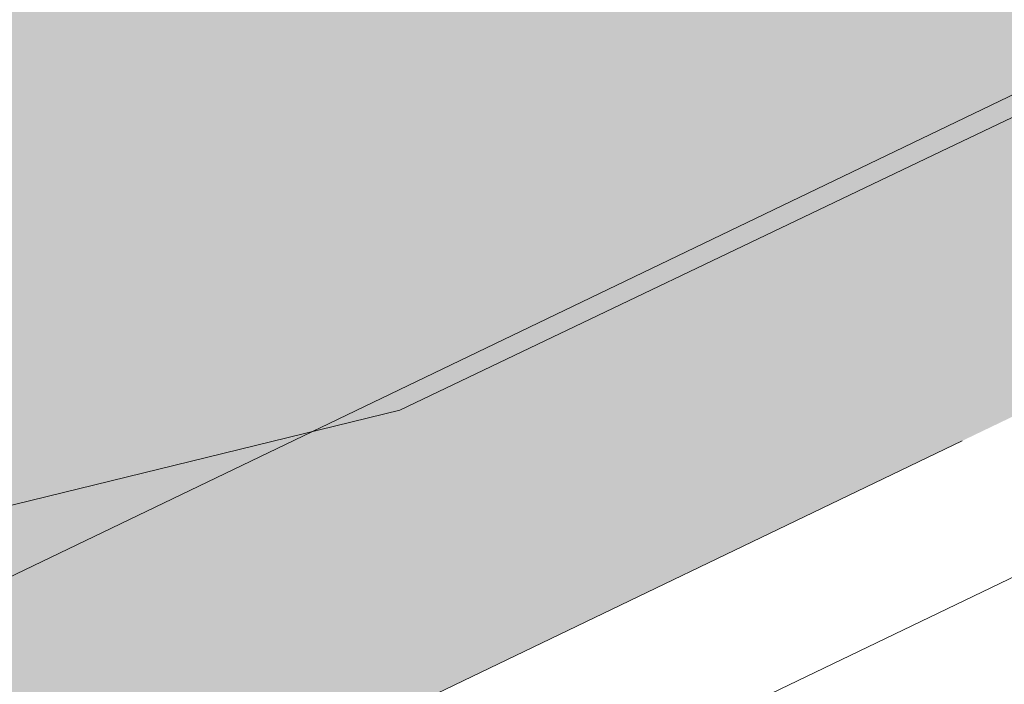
# Model space of a CAD drawing. Header units: metres. Extents: x 163628 to 167676, y 402708 to 405373.
# Tile 598 of 656: x 166404.9 to 166406.259, y 404377.154 to 404378.071. Entities that reach past the tile are written whole.
import ezdxf

# ---------------------------------------------------------------- set-up
doc = ezdxf.new("R2010")
doc.units = ezdxf.units.M
doc.linetypes.add('X-CA190022.004-UO-DWM_Snelfietsroute$0$VH-OPSLUITBAND_150X250', pattern=[24, 16, -2, 4, -2])
for name, color, linetype, lineweight, transparency in [('X-CA190022.004-UO-ARC_Arcering$0$N-WE-VH-VERHARDING-FIETSSTRAAT_GRIJS-A', 251, 'Continuous', 0, 0.5), ('X-CA190022.004-UO-ARC_Arcering$0$N-WE-VH-VERHARDING-FIETSSTRAAT_ROOD-A', 13, 'Continuous', 0, 0.5), ('X-CA190022.004-UO-ARC_Arcering$0$N-WE-VH-VERHARDING_BETONSTRAATSTEEN-A-200', 252, 'Continuous', 18, 0.5)]:
    doc.layers.add(name, color=color, linetype=linetype, lineweight=lineweight, transparency=transparency)
for name, color, linetype, lineweight in [('X-CA190022.004-UO-BGT_Ondergrond$0$GE_314_WGDRijbaanLokaleweg_Vlak_GEM', 253, 'Continuous', 9), ('X-CA190022.004-UO-BGT_Ondergrond$0$GE_479_BTDGroenvoorziening_grasenkruida_GEM', 253, 'Continuous', 9), ('X-CA190022.004-UO-DWM_Snelfietsroute$0$N-WE-VH-KANTOPSLUITING_ACHTERKANTBAND-G', 7, 'Continuous', 18), ('X-CA190022.004-UO-DWM_Snelfietsroute$0$N-WE-VH-KANTOPSLUITING_OPSLUITBAND_200X250-G', 7, 'X-CA190022.004-UO-DWM_Snelfietsroute$0$VH-OPSLUITBAND_150X250', 18), ('X-CA190022.004-UO-DWM_Snelfietsroute$0$N-WE-VH-VERHARDING-G', 7, 'Continuous', 18)]:
    doc.layers.add(name, color=color, linetype=linetype, lineweight=lineweight)

msp = doc.modelspace()

# ---------------------------------------------------------------- hatches: boundary and pattern name
at = {"layer": 'X-CA190022.004-UO-ARC_Arcering$0$N-WE-VH-VERHARDING-FIETSSTRAAT_GRIJS-A'}
h = msp.add_hatch(color=256, dxfattribs=at)
h.dxf.hatch_style = 1
h.paths.add_polyline_path([(166407.5645, 404378.1444), (166407.3914, 404378.5049), (166403.0276, 404376.4094), (166398.5204, 404374.245), (166394.7804, 404372.4489), (166394.9535, 404372.0884), (166398.6935, 404373.8844), (166403.2008, 404376.0488)])
at = {"layer": 'X-CA190022.004-UO-ARC_Arcering$0$N-WE-VH-VERHARDING-FIETSSTRAAT_ROOD-A'}
h = msp.add_hatch(color=256, dxfattribs=at)
h.dxf.hatch_style = 1
h.paths.add_polyline_path([(166403.0276, 404376.4094), (166407.3914, 404378.5049), (166405.6598, 404382.1107), (166405.5955, 404382.0799), (166401.0883, 404379.9154), (166396.581, 404377.751), (166393.0488, 404376.0547), (166394.7804, 404372.4489), (166398.5204, 404374.245)])
at = {"layer": 'X-CA190022.004-UO-ARC_Arcering$0$N-WE-VH-VERHARDING_BETONSTRAATSTEEN-A-200'}
h = msp.add_hatch(dxfattribs=at)
h.set_pattern_fill('AVH-BSS_KEIFORMAAT_KEPER', color=256, scale=2, angle=71, pattern_type=2)
h.set_pattern_definition([(71, (0, 0), (-0.13018958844, 0.26692821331), [0.63, -0.21]), (341, (-0.39712, 0.13674), (-0.13018958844, 0.26692821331), [0.63, -0.21])])
h.paths.add_polyline_path([(166398.7996, 404384.8463), (166395.2025, 404383.1202, -0.393051), (166393.2293, 404376.6029), (166393.2362, 404376.5885), (166396.4079, 404378.1115), (166400.9151, 404380.276), (166405.4223, 404382.4404), (166405.4866, 404382.4713, -0.416304)])

# ---------------------------------------------------------------- linework, layer by layer
at = {"layer": 'X-CA190022.004-UO-BGT_Ondergrond$0$GE_314_WGDRijbaanLokaleweg_Vlak_GEM', "flags": 128}
msp.add_lwpolyline([(166267.877, 404316.629), (166268.741, 404317.044), (166308.07, 404335.942), (166334.472, 404348.667), (166346.573, 404354.46), (166346.577, 404354.462), (166346.582, 404354.464), (166347.101, 404354.713), (166391.795, 404376.148), (166405.175, 404382.58), (166405.64, 404382.803), (166407.485, 404378.518), (166406.172, 404377.889), (166405.425, 404377.532), (166404.857, 404377.393), (166401.512, 404376.576)], dxfattribs=at)
at = {"layer": 'X-CA190022.004-UO-BGT_Ondergrond$0$GE_479_BTDGroenvoorziening_grasenkruida_GEM', "flags": 128}
msp.add_lwpolyline([(166347.44, 404349.677), (166395.93, 404372.931), (166396.473, 404373.191), (166397.512, 404374.011), (166399.016, 404373.577), (166400.074, 404373.506), (166401.718, 404374.067), (166403.307, 404375.13), (166404.339, 404376.166), (166404.857, 404377.393), (166405.425, 404377.532), (166406.172, 404377.889), (166407.485, 404378.518), (166446.798, 404397.341)], dxfattribs=at)
at = {"layer": 'X-CA190022.004-UO-DWM_Snelfietsroute$0$N-WE-VH-KANTOPSLUITING_ACHTERKANTBAND-G', "ltscale": 0.2, "flags": 128}
msp.add_lwpolyline([(166459.1772, 404402.7078), (166270.4232, 404312.0649)], dxfattribs=at)
at = {"layer": 'X-CA190022.004-UO-DWM_Snelfietsroute$0$N-WE-VH-KANTOPSLUITING_OPSLUITBAND_200X250-G', "ltscale": 0.1, "flags": 128}
msp.add_lwpolyline([(166515.1916, 404426.924), (166514.4973, 404426.3888), (166513.5852, 404425.7487), (166513.491, 404425.6864), (166512.6334, 404425.1492), (166511.6585, 404424.6014), (166510.8893, 404424.213), (166478.7814, 404408.7687), (166478.1585, 404408.4818), (166477.1143, 404408.0564), (166476.7091, 404407.9091), (166476.0375, 404407.6859), (166474.9526, 404407.3789), (166474.5562, 404407.2827), (166465.8372, 404405.2588), (166465.211, 404405.1069), (166464.3105, 404404.8654), (166463.4182, 404404.5984), (166462.5316, 404404.3054), (166462.4016, 404404.26), (166461.6586, 404403.9888), (166460.792, 404403.6463), (166459.936, 404403.2793), (166459.0919, 404402.8887), (166270.3353, 404312.2446), (166269.8575, 404312.0062), (166269.0849, 404311.5811), (166268.3361, 404311.1189), (166267.6114, 404310.6199), (166266.9119, 404310.0849), (166266.342, 404309.6058), (166266.2443, 404309.5194), (166265.5992, 404308.9148), (166264.988, 404308.2818), (166264.4092, 404307.619), (166263.8643, 404306.9281), (166263.3526, 404306.208), (166263.2099, 404305.9928), (166262.7667, 404305.3393), (166262.1, 404304.4413), (166261.3883, 404303.5766), (166260.6343, 404302.7486), (166260.5068, 404302.6219)], dxfattribs=at)
at = {"layer": 'X-CA190022.004-UO-DWM_Snelfietsroute$0$N-WE-VH-VERHARDING-G', "flags": 128}
msp.add_lwpolyline([(166458.9211, 404403.2504), (166270.1594, 404312.6038)], dxfattribs=at)

doc.saveas('drawing.dxf')
